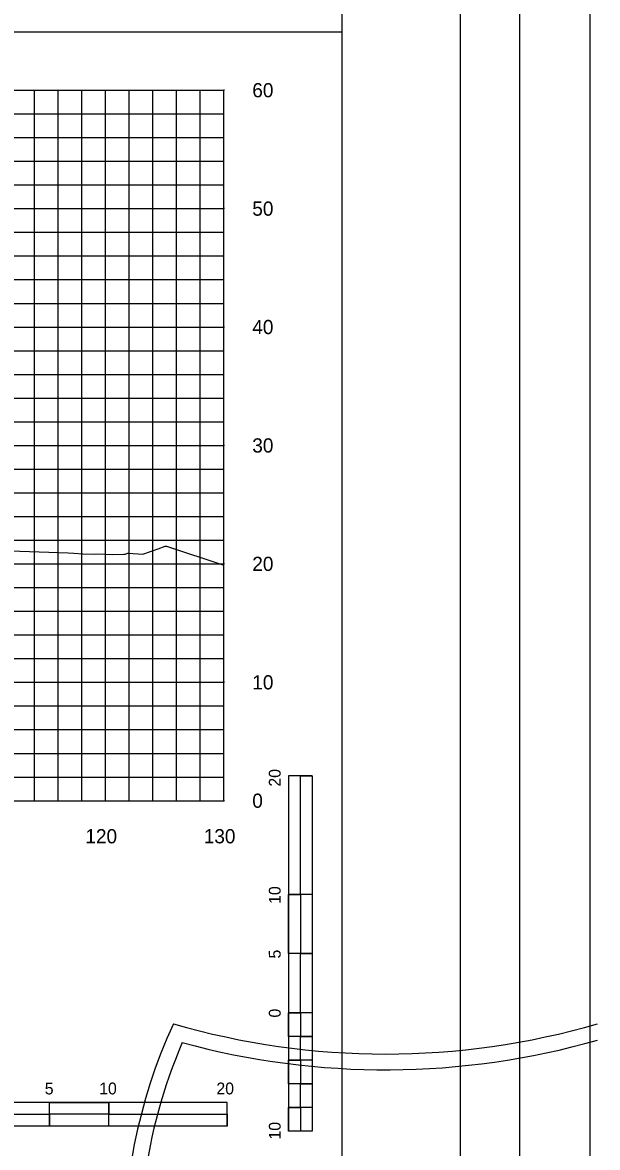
# Model space of a CAD drawing. Extents: x 2193008 to 2198143, y 1236112 to 1237864.
# Drawn here: x 2195501.8 to 2195550.3, y 1237133.8 to 1237228.8 of the extents above; entities that cross this region are included whole.
import ezdxf

# ---------------------------------------------------------------- set-up
doc = ezdxf.new("R2010")
doc.units = 0
for name, color, linetype in [('31', 7, 'Continuous'), ('60', 7, 'Continuous'), ('GSOUTLINE', 7, 'Continuous'), ('Level 1', 7, 'Continuous'), ('LIMT-CSLINE', 7, 'Continuous'), ('M-ROADS', 7, 'Continuous'), ('SHT-BNDRY', 7, 'Continuous')]:
    doc.layers.add(name, color=color, linetype=linetype)

msp = doc.modelspace()

# ---------------------------------------------------------------- linework, layer by layer
msp.add_lwpolyline([(2195228.783, 1237133.046), (2195528.783, 1237133.046), (2195528.783, 1237323.046), (2195228.783, 1237323.046)], close=True)
at = {"layer": '60'}
for p, q in [((2195518.783, 1237163.106), (2195518.783, 1237223.106)), ((2195518.843, 1237223.106), (2195518.783, 1237223.106)), ((2195518.843, 1237213.106), (2195518.783, 1237213.106)), ((2195518.843, 1237203.106), (2195518.783, 1237203.106)), ((2195518.843, 1237193.106), (2195518.783, 1237193.106)), ((2195518.843, 1237183.106), (2195518.783, 1237183.106)), ((2195518.843, 1237173.106), (2195518.783, 1237173.106)), ((2195388.783, 1237163.106), (2195518.783, 1237163.106)), ((2195508.783, 1237163.046), (2195508.783, 1237163.106)), ((2195518.783, 1237163.046), (2195518.783, 1237163.106)), ((2195518.843, 1237163.106), (2195518.783, 1237163.106))]:
    msp.add_line(p, q, dxfattribs=at)
at = {"layer": 'GSOUTLINE'}
for centre, major_axis, start_param, end_param in [((2195555.679, 1237125.301), (45.319, 0), 2.709569, 4.594469), ((2195532.435, 1237205.685), (63.98, 0), 4.428637, 4.996141), ((2195555.679, 1237125.301), (43.986, 0), 2.735396, 3.01287), ((2195532.435, 1237205.685), (65.313, 0), 4.446475, 4.990194)]:
    msp.add_ellipse(centre, major_axis=major_axis, ratio=0.999829, start_param=start_param, end_param=end_param, dxfattribs=at)
at = {"layer": 'Level 1'}
for p, q in [((2195228.783, 1237228.046), (2195528.783, 1237228.046)), ((2195524.255, 1237165.195), (2195524.255, 1237135.195)), ((2195526.255, 1237165.195), (2195524.255, 1237165.195)), ((2195526.255, 1237165.195), (2195526.255, 1237155.195)), ((2195526.255, 1237165.195), (2195526.255, 1237135.195)), ((2195525.255, 1237155.195), (2195524.255, 1237155.195)), ((2195526.255, 1237155.195), (2195524.255, 1237155.195)), ((2195525.255, 1237155.195), (2195525.255, 1237150.195)), ((2195526.255, 1237150.195), (2195524.255, 1237150.195)), ((2195526.255, 1237150.195), (2195525.255, 1237150.195)), ((2195526.255, 1237150.195), (2195526.255, 1237145.195)), ((2195525.255, 1237145.195), (2195524.255, 1237145.195)), ((2195526.255, 1237145.195), (2195524.255, 1237145.195)), ((2195525.255, 1237145.195), (2195525.255, 1237143.195)), ((2195526.255, 1237143.195), (2195525.255, 1237143.195)), ((2195526.255, 1237143.195), (2195526.255, 1237141.195)), ((2195525.255, 1237141.195), (2195524.255, 1237141.195)), ((2195525.255, 1237141.195), (2195525.255, 1237139.195)), ((2195526.255, 1237139.195), (2195525.255, 1237139.195)), ((2195526.255, 1237139.195), (2195526.255, 1237137.195)), ((2195519.051, 1237137.63), (2195489.051, 1237137.63)), ((2195504.051, 1237135.63), (2195504.051, 1237137.63)), ((2195509.051, 1237136.63), (2195509.051, 1237137.63)), ((2195509.051, 1237135.63), (2195509.051, 1237137.63)), ((2195519.051, 1237135.63), (2195519.051, 1237137.63)), ((2195504.051, 1237135.63), (2195504.051, 1237136.63)), ((2195509.051, 1237136.63), (2195504.051, 1237136.63)), ((2195525.255, 1237137.195), (2195524.255, 1237137.195)), ((2195525.255, 1237137.195), (2195525.255, 1237135.195)), ((2195519.051, 1237135.63), (2195489.051, 1237135.63)), ((2195504.051, 1237135.63), (2195499.051, 1237135.63)), ((2195519.051, 1237135.63), (2195509.051, 1237135.63)), ((2195526.255, 1237135.195), (2195524.255, 1237135.195))]:
    msp.add_line(p, q, dxfattribs=at)
for points in [[(2195525.255, 1237155.195), (2195525.255, 1237165.195), (2195526.255, 1237165.195), (2195526.255, 1237155.195)], [(2195524.255, 1237150.195), (2195524.255, 1237155.195), (2195525.255, 1237155.195), (2195525.255, 1237150.195)], [(2195525.255, 1237145.195), (2195525.255, 1237150.195), (2195526.255, 1237150.195), (2195526.255, 1237145.195)], [(2195524.255, 1237143.195), (2195524.255, 1237145.195), (2195525.255, 1237145.195), (2195525.255, 1237143.195)], [(2195525.255, 1237141.195), (2195525.255, 1237143.195), (2195526.255, 1237143.195), (2195526.255, 1237141.195)], [(2195524.255, 1237139.195), (2195524.255, 1237141.195), (2195525.255, 1237141.195), (2195525.255, 1237139.195)], [(2195525.255, 1237137.195), (2195525.255, 1237139.195), (2195526.255, 1237139.195), (2195526.255, 1237137.195)], [(2195504.051, 1237137.63), (2195509.051, 1237137.63), (2195509.051, 1237136.63), (2195504.051, 1237136.63)], [(2195499.051, 1237136.63), (2195504.051, 1237136.63), (2195504.051, 1237135.63), (2195499.051, 1237135.63)], [(2195509.051, 1237136.63), (2195519.051, 1237136.63), (2195519.051, 1237135.63), (2195509.051, 1237135.63)], [(2195524.255, 1237135.195), (2195524.255, 1237137.195), (2195525.255, 1237137.195), (2195525.255, 1237135.195)]]:
    msp.add_lwpolyline(points, close=True, dxfattribs=at)
at = {"layer": 'M-ROADS'}
for p, q in [((2195388.783, 1237223.106), (2195518.783, 1237223.106)), ((2195502.783, 1237163.106), (2195502.783, 1237223.106)), ((2195504.783, 1237163.106), (2195504.783, 1237223.106)), ((2195506.783, 1237163.106), (2195506.783, 1237223.106)), ((2195508.783, 1237163.106), (2195508.783, 1237223.106)), ((2195510.783, 1237163.106), (2195510.783, 1237223.106)), ((2195512.783, 1237163.106), (2195512.783, 1237223.106)), ((2195514.783, 1237163.106), (2195514.783, 1237223.106)), ((2195516.783, 1237163.106), (2195516.783, 1237223.106)), ((2195518.783, 1237163.106), (2195518.783, 1237223.106)), ((2195388.783, 1237221.106), (2195518.783, 1237221.106)), ((2195388.783, 1237219.106), (2195518.783, 1237219.106)), ((2195388.783, 1237217.106), (2195518.783, 1237217.106)), ((2195388.783, 1237215.106), (2195518.783, 1237215.106)), ((2195388.783, 1237213.106), (2195518.783, 1237213.106)), ((2195388.783, 1237211.106), (2195518.783, 1237211.106)), ((2195388.783, 1237209.106), (2195518.783, 1237209.106)), ((2195388.783, 1237207.106), (2195518.783, 1237207.106)), ((2195388.783, 1237205.106), (2195518.783, 1237205.106)), ((2195388.783, 1237203.106), (2195518.783, 1237203.106)), ((2195388.783, 1237201.106), (2195518.783, 1237201.106)), ((2195388.783, 1237199.106), (2195518.783, 1237199.106)), ((2195388.783, 1237197.106), (2195518.783, 1237197.106)), ((2195388.783, 1237195.106), (2195518.783, 1237195.106)), ((2195388.783, 1237193.106), (2195518.783, 1237193.106)), ((2195388.783, 1237191.106), (2195518.783, 1237191.106)), ((2195388.783, 1237189.106), (2195518.783, 1237189.106)), ((2195388.783, 1237187.106), (2195518.783, 1237187.106)), ((2195388.783, 1237185.106), (2195518.783, 1237185.106)), ((2195388.783, 1237183.106), (2195518.783, 1237183.106)), ((2195388.783, 1237181.106), (2195518.783, 1237181.106)), ((2195388.783, 1237179.106), (2195518.783, 1237179.106)), ((2195388.783, 1237177.106), (2195518.783, 1237177.106)), ((2195388.783, 1237175.106), (2195518.783, 1237175.106)), ((2195388.783, 1237173.106), (2195518.783, 1237173.106)), ((2195388.783, 1237171.106), (2195518.783, 1237171.106)), ((2195388.783, 1237169.106), (2195518.783, 1237169.106)), ((2195388.783, 1237167.106), (2195518.783, 1237167.106)), ((2195388.783, 1237165.106), (2195518.783, 1237165.106)), ((2195388.783, 1237163.106), (2195518.783, 1237163.106))]:
    msp.add_line(p, q, dxfattribs=at)
for points in [[(2195203.786, 1237118.036), (2195543.786, 1237118.036), (2195543.786, 1237338.036), (2195203.786, 1237338.036)], [(2195549.71, 1237118.036), (2195889.71, 1237118.036), (2195889.71, 1237338.036), (2195549.71, 1237338.036)]]:
    msp.add_lwpolyline(points, close=True, dxfattribs=at)
msp.add_lwpolyline([(2195499.076, 1237184.268), (2195505.615, 1237184.028), (2195506.116, 1237184.006), (2195506.881, 1237183.96), (2195507.887, 1237183.936), (2195508.065, 1237183.951), (2195508.807, 1237183.927), (2195509.369, 1237183.908), (2195510.32, 1237183.918), (2195510.399, 1237183.919), (2195510.432, 1237183.916), (2195510.671, 1237184.003), (2195510.734, 1237183.999), (2195511.936, 1237183.926), (2195513.22, 1237184.387), (2195513.811, 1237184.596), (2195513.922, 1237184.596), (2195518.783, 1237182.995)], dxfattribs=at)
at = {"layer": 'SHT-BNDRY'}
msp.add_lwpolyline([(2195216.286, 1237123.036), (2195538.786, 1237123.036), (2195538.786, 1237333.036), (2195216.286, 1237333.036)], close=True, dxfattribs=at)

# ---------------------------------------------------------------- texts
at = {"layer": '31'}
for s, p in [('60', (2195521.183, 1237222.506)), ('50', (2195521.183, 1237212.506)), ('40', (2195521.183, 1237202.506)), ('30', (2195521.183, 1237192.506)), ('20', (2195521.183, 1237182.506)), ('10', (2195521.183, 1237172.506)), ('0', (2195521.183, 1237162.506))]:
    msp.add_text(s, height=1.2, dxfattribs=at).set_placement(p)
at = {"layer": 'Level 1'}
for s, height, rotation, p in [('20', 0.9991, 90.0572, (2195523.581, 1237164.295)), ('10', 0.9991, 90.0572, (2195523.581, 1237154.395)), ('5', 1, 90.0572, (2195523.581, 1237149.78)), ('0', 1, 90.0572, (2195523.581, 1237144.795)), ('5', 0.999, 0.0572, (2195503.652, 1237138.304)), ('10', 0.9991, 0.0572, (2195508.251, 1237138.305)), ('20', 0.9991, 0.0572, (2195518.152, 1237138.305)), ('10', 0.9991, 90.0572, (2195523.581, 1237134.495))]:
    msp.add_text(s, height=height, rotation=rotation, dxfattribs=at).set_placement(p)
at = {"layer": 'LIMT-CSLINE'}
for s, p in [('120', (2195507.083, 1237159.506)), ('130', (2195517.083, 1237159.506))]:
    msp.add_text(s, height=1.2, dxfattribs=at).set_placement(p)

doc.saveas('drawing.dxf')
